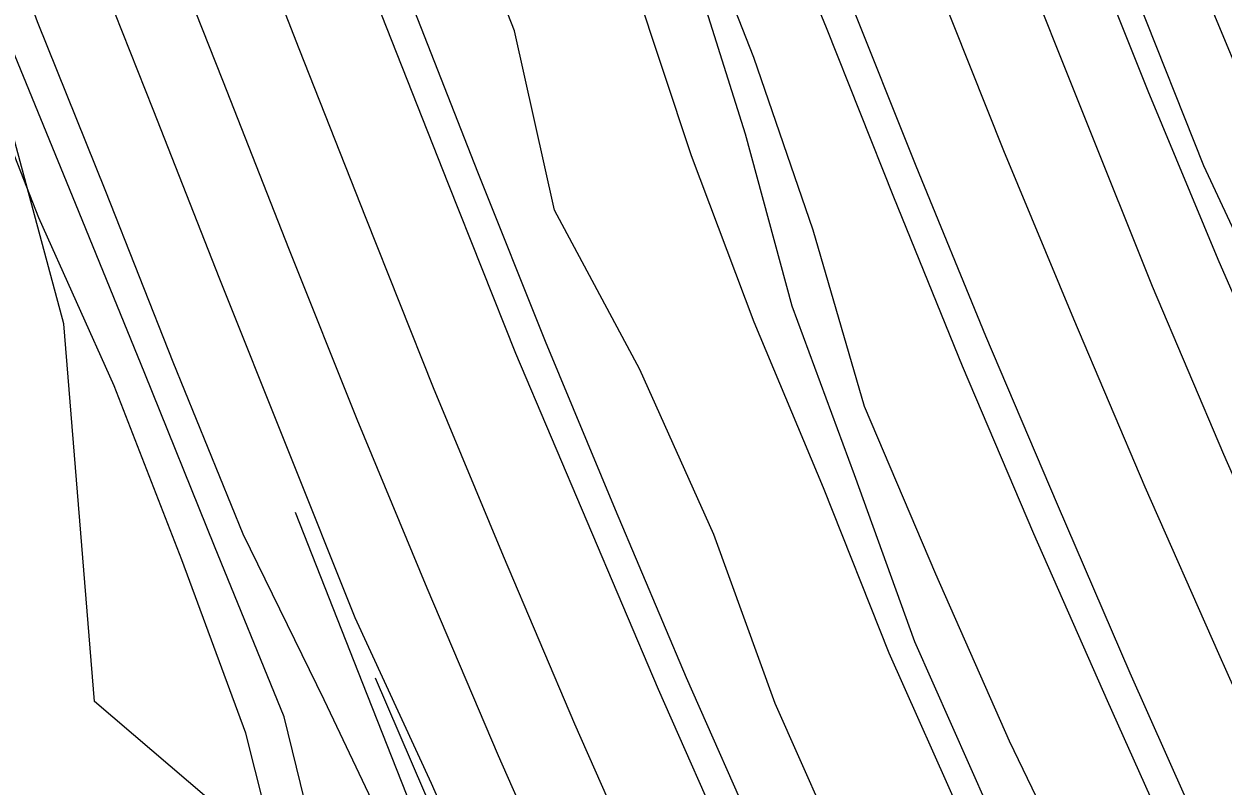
# Model space of a CAD drawing. Extents: x 1602514 to 1609837, y 863887 to 871157.
# Drawn here: x 1604495.8 to 1604660.2, y 868495.5 to 868599.9 of the extents above; entities that cross this region are included whole.
import ezdxf

# ---------------------------------------------------------------- set-up
doc = ezdxf.new("R2010")
doc.units = 0
for name, color, linetype in [('Survey-Centerline', 7, 'Continuous'), ('Survey-Edge of pavement', 7, 'Continuous'), ('Survey-Flow line', 7, 'Continuous'), ('Survey-Ridge Lines', 7, 'Continuous'), ('Survey-Safety', 7, 'Continuous'), ('Survey-Shoulders', 7, 'Continuous'), ('Survey-Vegetation trees', 7, 'Continuous')]:
    doc.layers.add(name, color=color, linetype=linetype)

msp = doc.modelspace()

# ---------------------------------------------------------------- linework, layer by layer
at = {"layer": 'Survey-Centerline'}
for points in [[(1604581.44, 868481.09), (1604571.34, 868503.97), (1604561.56, 868526.97), (1604551.97, 868550.06), (1604542.71, 868573.28), (1604533.56, 868596.55), (1604523.63, 868621.98), (1604514.83, 868645.38), (1604506.1, 868668.81), (1604497.66, 868692.34), (1604489.5, 868715.97), (1604481.4, 868739.62), (1604473.39, 868765.08), (1604465.73, 868788.88), (1604458.1, 868812.69), (1604451, 868836.66), (1604443.51, 868862.25), (1604436.63, 868886.29), (1604429.99, 868910.39), (1604423.73, 868934.59)], [(1604581.44, 868481.09), (1604571.34, 868503.97), (1604561.56, 868526.97), (1604551.97, 868550.06), (1604542.71, 868573.28), (1604533.56, 868596.55), (1604523.63, 868621.98), (1604514.83, 868645.38), (1604506.1, 868668.81), (1604497.66, 868692.34), (1604489.5, 868715.97), (1604481.4, 868739.62), (1604473.39, 868765.08), (1604465.73, 868788.88), (1604458.1, 868812.69), (1604451, 868836.66), (1604443.51, 868862.25), (1604436.63, 868886.29), (1604429.99, 868910.39), (1604423.73, 868934.59)], [(1604668.75, 868493.12), (1604659.62, 868513.58), (1604649.52, 868536.45), (1604639.74, 868559.45), (1604630.15, 868582.54), (1604620.89, 868605.76), (1604611.74, 868629.03), (1604603.36, 868649.97), (1604594.82, 868673.47), (1604586.24, 868696.95), (1604577.81, 868720.48), (1604569.64, 868744.11), (1604561.35, 868767.69), (1604554.42, 868789.91), (1604547.05, 868813.8), (1604539.43, 868837.61), (1604532.33, 868861.58), (1604525.75, 868883.95), (1604518.88, 868907.99), (1604512.23, 868932.09)], [(1604668.75, 868493.12), (1604659.62, 868513.58), (1604649.52, 868536.45), (1604639.74, 868559.45), (1604630.15, 868582.54), (1604620.89, 868605.76), (1604611.74, 868629.03), (1604603.36, 868649.97), (1604594.82, 868673.47), (1604586.24, 868696.95), (1604577.81, 868720.48), (1604569.64, 868744.11), (1604561.35, 868767.69), (1604554.42, 868789.91), (1604547.05, 868813.8), (1604539.43, 868837.61), (1604532.33, 868861.58), (1604525.75, 868883.95), (1604518.88, 868907.99), (1604512.23, 868932.09)]]:
    msp.add_lwpolyline(points, dxfattribs=at)
at = {"layer": 'Survey-Edge of pavement'}
for points in [[(1604592.91, 868485.86), (1604582.8, 868508.73), (1604573.03, 868531.74), (1604563.26, 868554.75), (1604554, 868577.97), (1604544.85, 868601.23), (1604535.01, 868625.97), (1604526.24, 868649.39), (1604517.66, 868672.87), (1604509.23, 868696.4), (1604501.06, 868720.03), (1604493.04, 868743.71), (1604484.74, 868768.56), (1604477.34, 868792.44), (1604469.71, 868816.25), (1604462.61, 868840.22), (1604455.25, 868865.35), (1604448.37, 868889.39), (1604441.73, 868913.49), (1604435.47, 868937.69)], [(1604592.91, 868485.86), (1604582.8, 868508.73), (1604573.03, 868531.74), (1604563.26, 868554.75), (1604554, 868577.97), (1604544.85, 868601.23), (1604535.01, 868625.97), (1604526.24, 868649.39), (1604517.66, 868672.87), (1604509.23, 868696.4), (1604501.06, 868720.03), (1604493.04, 868743.71), (1604484.74, 868768.56), (1604477.34, 868792.44), (1604469.71, 868816.25), (1604462.61, 868840.22), (1604455.25, 868865.35), (1604448.37, 868889.39), (1604441.73, 868913.49), (1604435.47, 868937.69)], [(1604689.64, 868475.49), (1604679.23, 868498.22), (1604670.39, 868518.05), (1604660.29, 868540.92), (1604650.52, 868563.93), (1604641.22, 868587.13), (1604631.96, 868610.36), (1604622.81, 868633.62), (1604614.67, 868653.94), (1604605.67, 868677.28), (1604597.09, 868700.76), (1604588.66, 868724.29), (1604580.49, 868747.92), (1604572.21, 868771.5), (1604565.42, 868793.28), (1604557.56, 868817.02), (1604550.35, 868840.96), (1604543.25, 868864.93), (1604536.8, 868886.86), (1604529.92, 868910.9), (1604523.28, 868935)], [(1604689.64, 868475.49), (1604679.23, 868498.22), (1604670.39, 868518.05), (1604660.29, 868540.92), (1604650.52, 868563.93), (1604641.22, 868587.13), (1604631.96, 868610.36), (1604622.81, 868633.62), (1604614.67, 868653.94), (1604605.67, 868677.28), (1604597.09, 868700.76), (1604588.66, 868724.29), (1604580.49, 868747.92), (1604572.21, 868771.5), (1604565.42, 868793.28), (1604557.56, 868817.02), (1604550.35, 868840.96), (1604543.25, 868864.93), (1604536.8, 868886.86), (1604529.92, 868910.9), (1604523.28, 868935)], [(1604570.96, 868476.74), (1604560.86, 868499.61), (1604551.08, 868522.62), (1604541.49, 868545.7), (1604532.23, 868568.93), (1604523.08, 868592.19), (1604512.78, 868618.17), (1604503.9, 868641.54), (1604495.32, 868665.02), (1604486.88, 868688.56), (1604478.71, 868712.18), (1604470.88, 868735.92), (1604462.47, 868761.74), (1604454.88, 868785.56), (1604447.48, 868809.43), (1604440.12, 868833.32), (1604432.5, 868859.35), (1604425.62, 868883.39), (1604418.98, 868907.49), (1604412.72, 868931.69)], [(1604570.96, 868476.74), (1604560.86, 868499.61), (1604551.08, 868522.62), (1604541.49, 868545.7), (1604532.23, 868568.93), (1604523.08, 868592.19), (1604512.78, 868618.17), (1604503.9, 868641.54), (1604495.32, 868665.02), (1604486.88, 868688.56), (1604478.71, 868712.18), (1604470.88, 868735.92), (1604462.47, 868761.74), (1604454.88, 868785.56), (1604447.48, 868809.43), (1604440.12, 868833.32), (1604432.5, 868859.35), (1604425.62, 868883.39), (1604418.98, 868907.49), (1604412.72, 868931.69)], [(1604531.43, 868822.09), (1604527.35, 868820.84), (1604531.24, 868808.95), (1604538.6, 868785.06), (1604545.75, 868762.21), (1604554.03, 868738.63), (1604562.2, 868715), (1604570.4, 868691.39), (1604578.99, 868667.91), (1604587.87, 868644.53), (1604596.28, 868622.6), (1604605.76, 868599.47), (1604615.02, 868576.25), (1604624.43, 868553.09), (1604634.2, 868530.08), (1604644.31, 868507.21), (1604653.84, 868485.86)], [(1604531.43, 868822.09), (1604527.35, 868820.84), (1604531.24, 868808.95), (1604538.6, 868785.06), (1604545.75, 868762.21), (1604554.03, 868738.63), (1604562.2, 868715), (1604570.4, 868691.39), (1604578.99, 868667.91), (1604587.87, 868644.53), (1604596.28, 868622.6), (1604605.76, 868599.47), (1604615.02, 868576.25), (1604624.43, 868553.09), (1604634.2, 868530.08), (1604644.31, 868507.21), (1604653.84, 868485.86)]]:
    msp.add_lwpolyline(points, dxfattribs=at)
at = {"layer": 'Survey-Flow line'}
for points in [[(1604537.67, 868479.78), (1604531.49, 868504.94), (1604521.95, 868528.36), (1604512.39, 868552.01), (1604502.89, 868575.32), (1604493.37, 868598.54), (1604484.21, 868622.28), (1604474.86, 868645.6), (1604466.13, 868669.53), (1604457.95, 868693.59), (1604450.01, 868717.41), (1604441.97, 868742.06), (1604434.89, 868765.77), (1604426.64, 868789.43), (1604419.87, 868814.36), (1604411.3, 868838), (1604404.27, 868862.24), (1604397, 868886.54), (1604390.36, 868911.27), (1604386.73, 868936.5)], [(1604537.67, 868479.78), (1604531.49, 868504.94), (1604521.95, 868528.36), (1604512.39, 868552.01), (1604502.89, 868575.32), (1604493.37, 868598.54), (1604484.21, 868622.28), (1604474.86, 868645.6), (1604466.13, 868669.53), (1604457.95, 868693.59), (1604450.01, 868717.41), (1604441.97, 868742.06), (1604434.89, 868765.77), (1604426.64, 868789.43), (1604419.87, 868814.36), (1604411.3, 868838), (1604404.27, 868862.24), (1604397, 868886.54), (1604390.36, 868911.27), (1604386.73, 868936.5)], [(1604631.16, 868467.42), (1604624.49, 868491.01), (1604614.43, 868513.69), (1604605.42, 868536.34), (1604595.9, 868559.08), (1604587.3, 868581.88), (1604579.51, 868605.45), (1604568.58, 868627.9), (1604559.84, 868650.74), (1604547.23, 868672.57), (1604538.84, 868695.58), (1604533.62, 868719.75), (1604526.86, 868743.71), (1604517.89, 868765.93), (1604508.44, 868789.46), (1604502.45, 868813.72), (1604495.18, 868836.65), (1604488.15, 868860.51)], [(1604631.16, 868467.42), (1604624.49, 868491.01), (1604614.43, 868513.69), (1604605.42, 868536.34), (1604595.9, 868559.08), (1604587.3, 868581.88), (1604579.51, 868605.45), (1604568.58, 868627.9), (1604559.84, 868650.74), (1604547.23, 868672.57), (1604538.84, 868695.58), (1604533.62, 868719.75), (1604526.86, 868743.71), (1604517.89, 868765.93), (1604508.44, 868789.46), (1604502.45, 868813.72), (1604495.18, 868836.65), (1604488.15, 868860.51)]]:
    msp.add_lwpolyline(points, dxfattribs=at)
at = {"layer": 'Survey-Ridge Lines'}
for points in [[(1604525.53, 868974.37), (1604550.43, 868878.97), (1604557.26, 868856.28), (1604570.36, 868821.16), (1604586.16, 868773.49), (1604590.22, 868756.98), (1604595.43, 868739.97), (1604604.57, 868716.96), (1604613.66, 868693.91), (1604617.49, 868681.7), (1604621.37, 868669.63), (1604626.31, 868658.34), (1604630.53, 868648.46), (1604639.01, 868627), (1604648.3, 868603.69), (1604657.49, 868580.54), (1604668.14, 868557.75), (1604678.82, 868529.85), (1604681.56, 868520.19)], [(1604525.53, 868974.37), (1604550.43, 868878.97), (1604557.26, 868856.28), (1604570.36, 868821.16), (1604586.16, 868773.49), (1604590.22, 868756.98), (1604595.43, 868739.97), (1604604.57, 868716.96), (1604613.66, 868693.91), (1604617.49, 868681.7), (1604621.37, 868669.63), (1604626.31, 868658.34), (1604630.53, 868648.46), (1604639.01, 868627), (1604648.3, 868603.69), (1604657.49, 868580.54), (1604668.14, 868557.75), (1604678.82, 868529.85), (1604681.56, 868520.19)], [(1604525.88, 868529.99), (1604516.28, 868553.56), (1604507.05, 868576.96), (1604497.7, 868600.23), (1604489.01, 868624.08), (1604479.42, 868647.29), (1604473.39, 868672.13), (1604465.92, 868696.34), (1604458.57, 868720.34), (1604449.79, 868744.52), (1604439.2, 868767.16), (1604431.98, 868791.15), (1604425.09, 868815.9), (1604416.9, 868839.64), (1604409.38, 868863.7), (1604401.6, 868887.81), (1604397.76, 868913.18), (1604391.53, 868937.69)], [(1604525.88, 868529.99), (1604516.28, 868553.56), (1604507.05, 868576.96), (1604497.7, 868600.23), (1604489.01, 868624.08), (1604479.42, 868647.29), (1604473.39, 868672.13), (1604465.92, 868696.34), (1604458.57, 868720.34), (1604449.79, 868744.52), (1604439.2, 868767.16), (1604431.98, 868791.15), (1604425.09, 868815.9), (1604416.9, 868839.64), (1604409.38, 868863.7), (1604401.6, 868887.81), (1604397.76, 868913.18), (1604391.53, 868937.69)], [(1604517.46, 868526.49), (1604508.17, 868550.33), (1604497.85, 868573.34), (1604488.7, 868596.71), (1604479.59, 868620.54), (1604470.72, 868644.05), (1604462.42, 868668.2), (1604453.99, 868692.22), (1604446.34, 868716.16), (1604437.68, 868740.71), (1604431.41, 868764.65), (1604421.86, 868787.91), (1604415.12, 868812.95), (1604406.23, 868836.52), (1604398.33, 868860.54), (1604392.52, 868885.3), (1604385.23, 868909.94), (1604382.59, 868935.47)], [(1604517.46, 868526.49), (1604508.17, 868550.33), (1604497.85, 868573.34), (1604488.7, 868596.71), (1604479.59, 868620.54), (1604470.72, 868644.05), (1604462.42, 868668.2), (1604453.99, 868692.22), (1604446.34, 868716.16), (1604437.68, 868740.71), (1604431.41, 868764.65), (1604421.86, 868787.91), (1604415.12, 868812.95), (1604406.23, 868836.52), (1604398.33, 868860.54), (1604392.52, 868885.3), (1604385.23, 868909.94), (1604382.59, 868935.47)], [(1604601.1, 868561.24), (1604594.72, 868584.84), (1604587.27, 868608.51), (1604577.93, 868631.55), (1604568.41, 868653.96), (1604557.83, 868676.52), (1604551.51, 868700.12), (1604544.09, 868723.37), (1604537.6, 868747.39), (1604529.3, 868769.52), (1604521.74, 868793.75), (1604514.12, 868817.46), (1604504.05, 868839.28), (1604497.45, 868863.24), (1604493.73, 868887.83), (1604488.19, 868911.68), (1604482.21, 868935.03)], [(1604601.1, 868561.24), (1604594.72, 868584.84), (1604587.27, 868608.51), (1604577.93, 868631.55), (1604568.41, 868653.96), (1604557.83, 868676.52), (1604551.51, 868700.12), (1604544.09, 868723.37), (1604537.6, 868747.39), (1604529.3, 868769.52), (1604521.74, 868793.75), (1604514.12, 868817.46), (1604504.05, 868839.28), (1604497.45, 868863.24), (1604493.73, 868887.83), (1604488.19, 868911.68), (1604482.21, 868935.03)], [(1604580.26, 868552.59), (1604568.53, 868574.4), (1604563.05, 868598.98), (1604553.96, 868622.19), (1604545.16, 868645.21), (1604532.68, 868667.14), (1604527.97, 868691.68), (1604520.41, 868715.18), (1604510.05, 868737.96), (1604498.44, 868759.81), (1604495.03, 868785.14), (1604485.51, 868808.3), (1604484.73, 868833.56), (1604476.48, 868857.09), (1604466.79, 868880.12), (1604463.34, 868904.83), (1604454.33, 868927.82)], [(1604580.26, 868552.59), (1604568.53, 868574.4), (1604563.05, 868598.98), (1604553.96, 868622.19), (1604545.16, 868645.21), (1604532.68, 868667.14), (1604527.97, 868691.68), (1604520.41, 868715.18), (1604510.05, 868737.96), (1604498.44, 868759.81), (1604495.03, 868785.14), (1604485.51, 868808.3), (1604484.73, 868833.56), (1604476.48, 868857.09), (1604466.79, 868880.12), (1604463.34, 868904.83), (1604454.33, 868927.82)], [(1604562.08, 868857.15), (1604571.42, 868850.05), (1604574.08, 868842.21), (1604578.15, 868823.65), (1604581.86, 868813.31), (1604584.04, 868799.7), (1604587.37, 868789.22), (1604590.34, 868774.97), (1604596.92, 868760.28), (1604602.31, 868742.58), (1604611.49, 868720.18), (1604618.88, 868696.62), (1604623.31, 868684.27), (1604628.91, 868672.55), (1604632.8, 868661.34), (1604638.46, 868651.9), (1604647.85, 868631.18), (1604656.44, 868607.27), (1604665.91, 868584.57), (1604677.31, 868561.64), (1604691.15, 868535.87)], [(1604562.08, 868857.15), (1604571.42, 868850.05), (1604574.08, 868842.21), (1604578.15, 868823.65), (1604581.86, 868813.31), (1604584.04, 868799.7), (1604587.37, 868789.22), (1604590.34, 868774.97), (1604596.92, 868760.28), (1604602.31, 868742.58), (1604611.49, 868720.18), (1604618.88, 868696.62), (1604623.31, 868684.27), (1604628.91, 868672.55), (1604632.8, 868661.34), (1604638.46, 868651.9), (1604647.85, 868631.18), (1604656.44, 868607.27), (1604665.91, 868584.57), (1604677.31, 868561.64), (1604691.15, 868535.87)], [(1604531.43, 868822.09), (1604533.26, 868816.42), (1604540.65, 868792.69), (1604548.21, 868768.81), (1604556.46, 868744.77), (1604564.83, 868721.27), (1604573.25, 868697.59), (1604581.83, 868674.03), (1604590.37, 868650.56), (1604599.64, 868626.94), (1604608.78, 868603.75), (1604618.05, 868580.47), (1604627.62, 868557.19), (1604637.42, 868534.09), (1604647.41, 868510.99), (1604657.63, 868488)], [(1604531.43, 868822.09), (1604533.26, 868816.42), (1604540.65, 868792.69), (1604548.21, 868768.81), (1604556.46, 868744.77), (1604564.83, 868721.27), (1604573.25, 868697.59), (1604581.83, 868674.03), (1604590.37, 868650.56), (1604599.64, 868626.94), (1604608.78, 868603.75), (1604618.05, 868580.47), (1604627.62, 868557.19), (1604637.42, 868534.09), (1604647.41, 868510.99), (1604657.63, 868488)], [(1604627.96, 868492.56), (1604617.91, 868515.23), (1604609.64, 868538.14), (1604601.1, 868561.24)], [(1604627.96, 868492.56), (1604617.91, 868515.23), (1604609.64, 868538.14), (1604601.1, 868561.24)], [(1604608.88, 868484.03), (1604598.79, 868506.78), (1604590.37, 868529.95), (1604580.26, 868552.59)], [(1604608.88, 868484.03), (1604598.79, 868506.78), (1604590.37, 868529.95), (1604580.26, 868552.59)], [(1604582.93, 868417.38), (1604571.72, 868439.52), (1604561.75, 868462.97), (1604551.57, 868485.92), (1604542.26, 868509.52), (1604533.05, 868532.97)], [(1604582.93, 868417.38), (1604571.72, 868439.52), (1604561.75, 868462.97), (1604551.57, 868485.92), (1604542.26, 868509.52), (1604533.05, 868532.97)], [(1604560.88, 868434.43), (1604558.08, 868461.33), (1604547.89, 868484.29), (1604536.98, 868507.27), (1604525.88, 868529.99)], [(1604560.88, 868434.43), (1604558.08, 868461.33), (1604547.89, 868484.29), (1604536.98, 868507.27), (1604525.88, 868529.99)], [(1604543.22, 868435.03), (1604536.55, 868451.7), (1604532.59, 868477.53), (1604526.24, 868502.71), (1604517.46, 868526.49)], [(1604543.22, 868435.03), (1604536.55, 868451.7), (1604532.59, 868477.53), (1604526.24, 868502.71), (1604517.46, 868526.49)]]:
    msp.add_lwpolyline(points, dxfattribs=at)
at = {"layer": 'Survey-Safety'}
msp.add_lwpolyline([(1604554.01, 868487), (1604543.99, 868510.25)], dxfattribs=at)
msp.add_lwpolyline([(1604554.01, 868487), (1604543.99, 868510.25)], dxfattribs=at)
at = {"layer": 'Survey-Shoulders'}
for points in [[(1604596.75, 868487.46), (1604586.65, 868510.33), (1604576.88, 868533.34), (1604567.29, 868556.42), (1604558.03, 868579.64), (1604548.88, 868602.91), (1604539.13, 868627.42), (1604530.59, 868650.91), (1604521.52, 868674.22), (1604513.09, 868697.76), (1604504.92, 868721.38), (1604496.64, 868744.97), (1604488.83, 868769.81), (1604481.32, 868793.66), (1604473.69, 868817.47), (1604466.59, 868841.44), (1604459.27, 868866.41), (1604452.4, 868890.45), (1604445.75, 868914.55), (1604439.34, 868938.71)], [(1604596.75, 868487.46), (1604586.65, 868510.33), (1604576.88, 868533.34), (1604567.29, 868556.42), (1604558.03, 868579.64), (1604548.88, 868602.91), (1604539.13, 868627.42), (1604530.59, 868650.91), (1604521.52, 868674.22), (1604513.09, 868697.76), (1604504.92, 868721.38), (1604496.64, 868744.97), (1604488.83, 868769.81), (1604481.32, 868793.66), (1604473.69, 868817.47), (1604466.59, 868841.44), (1604459.27, 868866.41), (1604452.4, 868890.45), (1604445.75, 868914.55), (1604439.34, 868938.71)], [(1604698.17, 868479.64), (1604688.22, 868502.6), (1604679.62, 868521.89), (1604669.52, 868544.76), (1604659.49, 868567.66), (1604649.9, 868590.74), (1604640.64, 868613.96), (1604631.31, 868637.15), (1604623.5, 868657.05), (1604614.55, 868680.4), (1604605.96, 868703.88), (1604597.53, 868727.41), (1604589.36, 868751.03), (1604581.08, 868774.62), (1604574.14, 868795.96), (1604566.21, 868819.67), (1604558.58, 868843.48), (1604551.48, 868867.45), (1604545.24, 868889.09), (1604538.36, 868913.13), (1604531.72, 868937.23)], [(1604698.17, 868479.64), (1604688.22, 868502.6), (1604679.62, 868521.89), (1604669.52, 868544.76), (1604659.49, 868567.66), (1604649.9, 868590.74), (1604640.64, 868613.96), (1604631.31, 868637.15), (1604623.5, 868657.05), (1604614.55, 868680.4), (1604605.96, 868703.88), (1604597.53, 868727.41), (1604589.36, 868751.03), (1604581.08, 868774.62), (1604574.14, 868795.96), (1604566.21, 868819.67), (1604558.58, 868843.48), (1604551.48, 868867.45), (1604545.24, 868889.09), (1604538.36, 868913.13), (1604531.72, 868937.23)], [(1604561.8, 868472.94), (1604551.7, 868495.81), (1604541.23, 868518.53), (1604531.93, 868541.73), (1604522.67, 868564.95), (1604513.52, 868588.22), (1604503.01, 868614.74), (1604494.46, 868638.23), (1604485.88, 868661.71), (1604477.45, 868685.24), (1604469.28, 868708.87), (1604461.19, 868732.52), (1604452.91, 868758.81), (1604444.71, 868782.44), (1604437.43, 868806.35), (1604430.22, 868830.29), (1604422.76, 868856.78), (1604415.88, 868880.82), (1604409.24, 868904.92), (1604403.21, 868929.18)], [(1604561.8, 868472.94), (1604551.7, 868495.81), (1604541.23, 868518.53), (1604531.93, 868541.73), (1604522.67, 868564.95), (1604513.52, 868588.22), (1604503.01, 868614.74), (1604494.46, 868638.23), (1604485.88, 868661.71), (1604477.45, 868685.24), (1604469.28, 868708.87), (1604461.19, 868732.52), (1604452.91, 868758.81), (1604444.71, 868782.44), (1604437.43, 868806.35), (1604430.22, 868830.29), (1604422.76, 868856.78), (1604415.88, 868880.82), (1604409.24, 868904.92), (1604403.21, 868929.18)], [(1604641.43, 868479.81), (1604630.9, 868501.64), (1604620.8, 868524.51), (1604611.02, 868547.52), (1604604, 868571.67), (1604595.87, 868595.36), (1604586.72, 868618.63), (1604578.02, 868641.08), (1604569.78, 868664.68), (1604564.71, 868689.39), (1604557.52, 868713.36), (1604550.66, 868737.44), (1604542.38, 868761.03), (1604536.89, 868784.54), (1604530.67, 868808.78), (1604527.35, 868820.84), (1604523.46, 868832.72), (1604516.44, 868856.71), (1604509.68, 868879.71), (1604502.8, 868903.75), (1604496.16, 868927.85)], [(1604641.43, 868479.81), (1604630.9, 868501.64), (1604620.8, 868524.51), (1604611.02, 868547.52), (1604604, 868571.67), (1604595.87, 868595.36), (1604586.72, 868618.63), (1604578.02, 868641.08), (1604569.78, 868664.68), (1604564.71, 868689.39), (1604557.52, 868713.36), (1604550.66, 868737.44), (1604542.38, 868761.03), (1604536.89, 868784.54), (1604530.67, 868808.78), (1604527.35, 868820.84), (1604523.46, 868832.72), (1604516.44, 868856.71), (1604509.68, 868879.71), (1604502.8, 868903.75), (1604496.16, 868927.85)]]:
    msp.add_lwpolyline(points, dxfattribs=at)
at = {"layer": 'Survey-Vegetation trees'}
msp.add_lwpolyline([(1604524.07, 868408.2), (1604517.77, 868467), (1604534.09, 868482.63), (1604505.47, 868507.06), (1604501.28, 868558.85), (1604491.05, 868596.73), (1604473.3, 868624.95), (1604454.35, 868655.26), (1604446.59, 868701.1), (1604418.23, 868743.65), (1604421.67, 868767.54), (1604397.33, 868779.5), (1604399.43, 868821.02), (1604393.6, 868862.55), (1604374.72, 868920.64), (1604364.46, 868971.73), (1604349.54, 869020.72), (1604352.1, 869071.58), (1604327.15, 869144.6), (1604316.89, 869209.93), (1604321.32, 869253.32)], dxfattribs=at)
msp.add_lwpolyline([(1604524.07, 868408.2), (1604517.77, 868467), (1604534.09, 868482.63), (1604505.47, 868507.06), (1604501.28, 868558.85), (1604491.05, 868596.73), (1604473.3, 868624.95), (1604454.35, 868655.26), (1604446.59, 868701.1), (1604418.23, 868743.65), (1604421.67, 868767.54), (1604397.33, 868779.5), (1604399.43, 868821.02), (1604393.6, 868862.55), (1604374.72, 868920.64), (1604364.46, 868971.73), (1604349.54, 869020.72), (1604352.1, 869071.58), (1604327.15, 869144.6), (1604316.89, 869209.93), (1604321.32, 869253.32)], dxfattribs=at)

doc.saveas('drawing.dxf')
